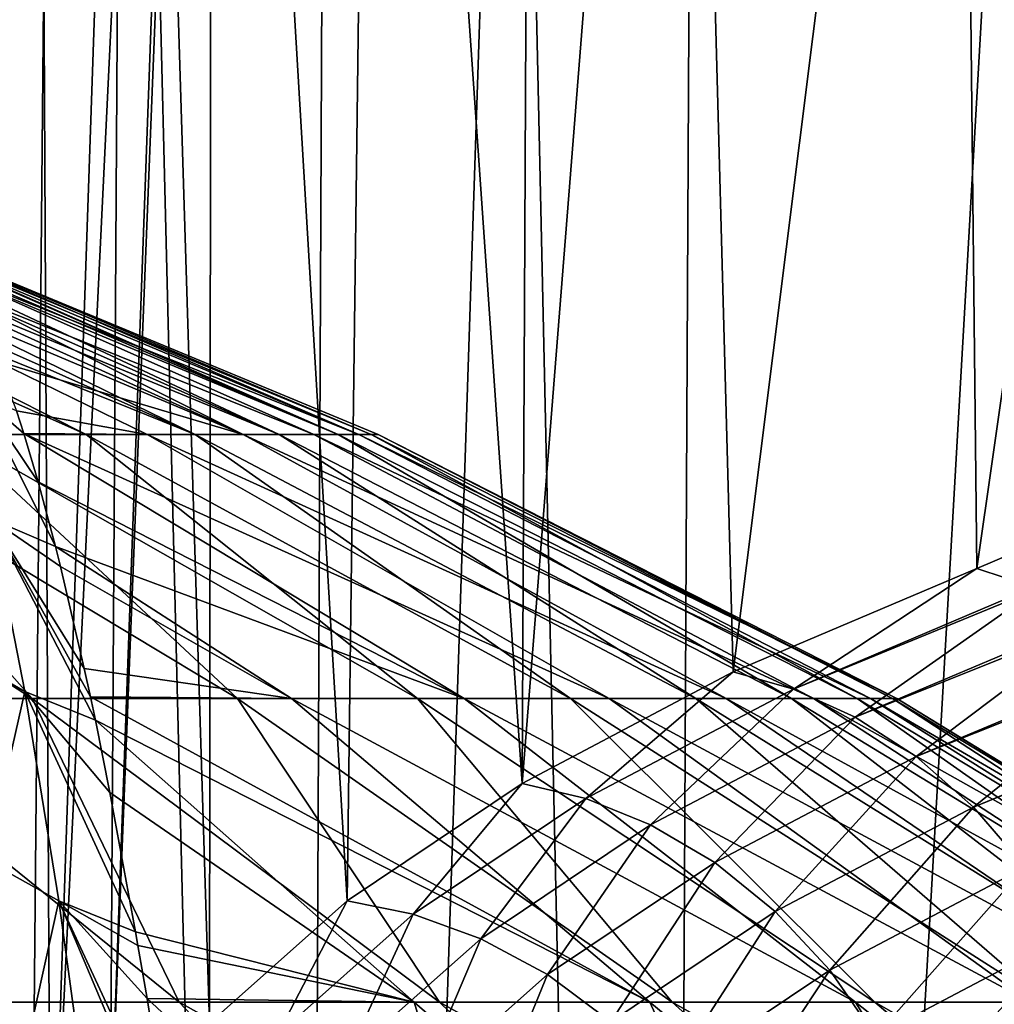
# Model space of a CAD drawing. Header units: millimetres. Extents: x -24 to 24, y 0 to 188.
# Tile 451 of 460: x 13.16 to 17.74, y 167.46 to 172.08. Entities that reach past the tile are written whole.
import ezdxf

# ---------------------------------------------------------------- set-up
doc = ezdxf.new("R2010")
doc.units = ezdxf.units.MM
doc.header["$LTSCALE"] = 58.620611
for name, color, linetype in [('110', 7, 'CONTINUOUS'), ('166', 7, 'CONTINUOUS'), ('169', 7, 'CONTINUOUS'), ('179', 7, 'CONTINUOUS'), ('180', 7, 'CONTINUOUS'), ('405', 7, 'CONTINUOUS'), ('77', 7, 'CONTINUOUS')]:
    doc.layers.add(name, color=color, linetype=linetype)

msp = doc.modelspace()

# ---------------------------------------------------------------- linework, layer by layer
at = {"layer": '110', "color": 7, "linetype": 'CONTINUOUS'}
for points in [[(13.3312, 169.6078, 8.749), (13.2496, 169.9124, 7.6978), (12.9755, 170.3169, 6.3886), (13.3312, 169.6078, 8.749)], [(13.3312, 169.6078, 8.749), (12.9755, 170.3169, 6.3886), (13.028, 169.7386, 8.8158), (13.3312, 169.6078, 8.749)], [(13.2496, 169.9124, 7.6978), (13.1825, 170.1391, 6.8125), (12.9755, 170.3169, 6.3886), (13.2496, 169.9124, 7.6978)], [(13.1825, 170.1391, 6.8125), (13.1489, 170.2447, 6.3602), (12.9755, 170.3169, 6.3886), (13.1825, 170.1391, 6.8125)], [(12.8746, 169.1071, 11.2576), (13.1868, 168.9283, 11.1689), (13.028, 169.7386, 8.8158), (12.8746, 169.1071, 11.2576)], [(13.5184, 168.7927, 11.0733), (13.4952, 168.9029, 10.7898), (13.028, 169.7386, 8.8158), (13.5184, 168.7927, 11.0733)], [(13.1868, 168.9283, 11.1689), (13.5184, 168.7927, 11.0733), (13.028, 169.7386, 8.8158), (13.1868, 168.9283, 11.1689)], [(13.4952, 168.9029, 10.7898), (13.4665, 169.035, 10.439), (13.028, 169.7386, 8.8158), (13.4952, 168.9029, 10.7898)], [(13.4665, 169.035, 10.439), (13.3549, 169.5138, 9.0487), (13.028, 169.7386, 8.8158), (13.4665, 169.035, 10.439)], [(13.3549, 169.5138, 9.0487), (13.3312, 169.6078, 8.749), (13.028, 169.7386, 8.8158), (13.3549, 169.5138, 9.0487)], [(12.8746, 169.1071, 11.2576), (13.007, 168.1348, 13.5528), (13.1868, 168.9283, 11.1689), (12.8746, 169.1071, 11.2576)], [(13.007, 168.1348, 13.5528), (13.3462, 167.946, 13.4408), (13.1868, 168.9283, 11.1689), (13.007, 168.1348, 13.5528)], [(13.7075, 167.8001, 13.3339), (13.5868, 168.4539, 11.899), (13.1868, 168.9283, 11.1689), (13.7075, 167.8001, 13.3339)], [(13.3462, 167.946, 13.4408), (13.7075, 167.8001, 13.3339), (13.1868, 168.9283, 11.1689), (13.3462, 167.946, 13.4408)], [(13.5868, 168.4539, 11.899), (13.5184, 168.7927, 11.0733), (13.1868, 168.9283, 11.1689), (13.5868, 168.4539, 11.899)], [(13.007, 168.1348, 13.5528), (13.1377, 166.9966, 15.7571), (13.3462, 167.946, 13.4408), (13.007, 168.1348, 13.5528)], [(13.1377, 166.9966, 15.7571), (13.5028, 166.8005, 15.6206), (13.3462, 167.946, 13.4408), (13.1377, 166.9966, 15.7571)], [(13.8907, 166.6587, 15.4778), (13.8652, 166.8293, 15.1807), (13.3462, 167.946, 13.4408), (13.8907, 166.6587, 15.4778)], [(13.5028, 166.8005, 15.6206), (13.8907, 166.6587, 15.4778), (13.3462, 167.946, 13.4408), (13.5028, 166.8005, 15.6206)], [(13.8652, 166.8293, 15.1807), (13.761, 167.4864, 13.9628), (13.3462, 167.946, 13.4408), (13.8652, 166.8293, 15.1807)], [(13.761, 167.4864, 13.9628), (13.7186, 167.7363, 13.4646), (13.3462, 167.946, 13.4408), (13.761, 167.4864, 13.9628)], [(13.7186, 167.7363, 13.4646), (13.7075, 167.8001, 13.3339), (13.3462, 167.946, 13.4408), (13.7186, 167.7363, 13.4646)]]:
    msp.add_3dface(points, dxfattribs=at)
at = {"layer": '166', "color": 7, "linetype": 'CONTINUOUS'}
for points in [[(14.0667, 178.6088, 238.3457), (14.0541, 167.3716, 202.705), (13.8597, 173.6345, 222.5591), (14.0667, 178.6088, 238.3457)], [(14.7008, 167.9459, 204.5587), (14.0541, 167.3716, 202.705), (14.0667, 178.6088, 238.3457), (14.7008, 167.9459, 204.5587)], [(14.8339, 178.3979, 237.715), (14.7008, 167.9459, 204.5587), (14.0667, 178.6088, 238.3457), (14.8339, 178.3979, 237.715)], [(15.523, 168.4968, 206.3492), (14.7008, 167.9459, 204.5587), (14.8339, 178.3979, 237.715), (15.523, 168.4968, 206.3492)], [(15.5694, 178.1764, 237.0514), (15.523, 168.4968, 206.3492), (14.8339, 178.3979, 237.715), (15.5694, 178.1764, 237.0514)], [(16.2718, 177.945, 236.3562), (15.523, 168.4968, 206.3492), (15.5694, 178.1764, 237.0514), (16.2718, 177.945, 236.3562)], [(16.5137, 169.0194, 208.0614), (15.523, 168.4968, 206.3492), (16.2718, 177.945, 236.3562), (16.5137, 169.0194, 208.0614)], [(17.571, 177.4548, 234.8777), (16.5137, 169.0194, 208.0614), (16.2718, 177.945, 236.3562), (17.571, 177.4548, 234.8777)], [(17.6572, 169.5058, 209.6719), (16.5137, 169.0194, 208.0614), (17.571, 177.4548, 234.8777), (17.6572, 169.5058, 209.6719)], [(18.7208, 176.9319, 233.2916), (17.6572, 169.5058, 209.6719), (17.571, 177.4548, 234.8777), (18.7208, 176.9319, 233.2916)], [(18.7961, 169.9896, 211.2783), (17.6572, 169.5058, 209.6719), (18.7208, 176.9319, 233.2916), (18.7961, 169.9896, 211.2783)], [(14.0541, 167.3716, 202.705), (13.5882, 166.7791, 200.8035), (13.8597, 173.6345, 222.5591), (14.0541, 167.3716, 202.705)], [(13.8597, 173.6345, 222.5591), (13.5882, 166.7791, 200.8035), (13.8211, 173.1917, 221.1528), (13.8597, 173.6345, 222.5591)], [(13.8211, 173.1917, 221.1528), (13.5882, 166.7791, 200.8035), (13.6259, 172.7545, 219.7571), (13.8211, 173.1917, 221.1528)], [(13.6259, 172.7545, 219.7571), (13.3071, 166.1736, 198.8702), (13.2764, 172.3282, 218.3887), (13.6259, 172.7545, 219.7571)], [(13.5882, 166.7791, 200.8035), (13.3071, 166.1736, 198.8702), (13.6259, 172.7545, 219.7571), (13.5882, 166.7791, 200.8035)], [(13.2764, 172.3282, 218.3887), (13.2132, 165.5611, 196.9232), (12.7766, 171.9173, 217.063), (13.2764, 172.3282, 218.3887)], [(13.3071, 166.1736, 198.8702), (13.2132, 165.5611, 196.9232), (13.2764, 172.3282, 218.3887), (13.3071, 166.1736, 198.8702)], [(12.7766, 171.9173, 217.063), (13.2132, 165.5611, 196.9232), (9.865, 155.2259, 164.0103), (12.7766, 171.9173, 217.063)]]:
    msp.add_3dface(points, dxfattribs=at)
at = {"layer": '169', "color": 7, "linetype": 'CONTINUOUS'}
for points in [[(12.7554, 177.5532, 242.6018), (12.6366, 146.5608, 252.1019), (13.6943, 177.3596, 242.0234), (12.7554, 177.5532, 242.6018)], [(12.6366, 146.5608, 252.1019), (14.4658, 146.184, 250.9069), (13.6943, 177.3596, 242.0234), (12.6366, 146.5608, 252.1019)], [(13.6943, 177.3596, 242.0234), (14.4658, 146.184, 250.9069), (14.604, 177.1529, 241.4044), (13.6943, 177.3596, 242.0234)], [(14.604, 177.1529, 241.4044), (14.4658, 146.184, 250.9069), (15.4828, 176.9335, 240.7462), (14.604, 177.1529, 241.4044)], [(14.4658, 146.184, 250.9069), (16.1716, 145.7581, 249.556), (15.4828, 176.9335, 240.7462), (14.4658, 146.184, 250.9069)], [(15.4828, 176.9335, 240.7462), (16.1716, 145.7581, 249.556), (16.3286, 176.702, 240.0501), (15.4828, 176.9335, 240.7462)], [(16.3286, 176.702, 240.0501), (16.1716, 145.7581, 249.556), (17.9144, 176.2047, 238.5503), (16.3286, 176.702, 240.0501)], [(16.1716, 145.7581, 249.556), (17.7394, 145.2866, 248.0608), (17.9144, 176.2047, 238.5503), (16.1716, 145.7581, 249.556)]]:
    msp.add_3dface(points, dxfattribs=at)
at = {"layer": '179', "color": 7, "linetype": 'CONTINUOUS'}
msp.add_3dface([(17.6572, 169.5058, 209.6719), (18.7961, 169.9896, 211.2783), (17.9233, 169.4182, 209.4907), (17.6572, 169.5058, 209.6719)], dxfattribs=at)
at = {"layer": '180', "color": 7, "linetype": 'CONTINUOUS'}
for points in [[(16.5137, 169.0194, 208.0614), (17.6572, 169.5058, 209.6719), (16.7965, 168.9394, 207.9044), (16.5137, 169.0194, 208.0614)], [(17.6572, 169.5058, 209.6719), (17.9233, 169.4182, 209.4907), (16.7965, 168.9394, 207.9044), (17.6572, 169.5058, 209.6719)], [(17.9233, 169.4182, 209.4907), (17.9438, 169.4095, 209.4774), (16.7965, 168.9394, 207.9044), (17.9233, 169.4182, 209.4907)], [(16.7965, 168.9394, 207.9044), (17.9438, 169.4095, 209.4774), (17.0861, 168.8078, 207.7587), (16.7965, 168.9394, 207.9044)], [(17.9438, 169.4095, 209.4774), (18.1977, 169.2772, 209.3191), (17.0861, 168.8078, 207.7587), (17.9438, 169.4095, 209.4774)], [(18.1977, 169.2772, 209.3191), (18.2223, 169.2619, 209.3045), (17.0861, 168.8078, 207.7587), (18.1977, 169.2772, 209.3191)], [(17.0861, 168.8078, 207.7587), (18.2223, 169.2619, 209.3045), (17.3719, 168.6225, 207.6318), (17.0861, 168.8078, 207.7587)], [(18.2223, 169.2619, 209.3045), (18.4683, 169.0817, 209.1668), (17.3719, 168.6225, 207.6318), (18.2223, 169.2619, 209.3045)], [(18.4683, 169.0817, 209.1668), (18.4861, 169.0667, 209.1575), (17.3719, 168.6225, 207.6318), (18.4683, 169.0817, 209.1668)], [(17.3719, 168.6225, 207.6318), (18.4861, 169.0667, 209.1575), (17.6419, 168.3857, 207.5306), (17.3719, 168.6225, 207.6318)], [(18.4861, 169.0667, 209.1575), (18.7237, 168.834, 209.0421), (17.6419, 168.3857, 207.5306), (18.4861, 169.0667, 209.1575)], [(15.523, 168.4968, 206.3492), (16.5137, 169.0194, 208.0614), (15.8206, 168.425, 206.2175), (15.523, 168.4968, 206.3492)], [(16.5137, 169.0194, 208.0614), (16.7965, 168.9394, 207.9044), (15.8206, 168.425, 206.2175), (16.5137, 169.0194, 208.0614)], [(15.8206, 168.425, 206.2175), (16.7965, 168.9394, 207.9044), (16.1254, 168.3016, 206.098), (15.8206, 168.425, 206.2175)], [(16.7965, 168.9394, 207.9044), (17.0861, 168.8078, 207.7587), (16.1254, 168.3016, 206.098), (16.7965, 168.9394, 207.9044)], [(18.7237, 168.834, 209.0421), (18.7285, 168.8286, 209.04), (17.6419, 168.3857, 207.5306), (18.7237, 168.834, 209.0421)], [(17.6419, 168.3857, 207.5306), (18.7285, 168.8286, 209.04), (17.8842, 168.1037, 207.4609), (17.6419, 168.3857, 207.5306)], [(16.1254, 168.3016, 206.098), (17.0861, 168.8078, 207.7587), (16.4264, 168.1245, 205.9969), (16.1254, 168.3016, 206.098)], [(17.0861, 168.8078, 207.7587), (17.3719, 168.6225, 207.6318), (16.4264, 168.1245, 205.9969), (17.0861, 168.8078, 207.7587)], [(16.4264, 168.1245, 205.9969), (17.3719, 168.6225, 207.6318), (16.7109, 167.8953, 205.9202), (16.4264, 168.1245, 205.9969)], [(17.3719, 168.6225, 207.6318), (17.6419, 168.3857, 207.5306), (16.7109, 167.8953, 205.9202), (17.3719, 168.6225, 207.6318)], [(14.7008, 167.9459, 204.5587), (15.523, 168.4968, 206.3492), (15.0107, 167.8825, 204.4537), (14.7008, 167.9459, 204.5587)], [(15.523, 168.4968, 206.3492), (15.8206, 168.425, 206.2175), (15.0107, 167.8825, 204.4537), (15.523, 168.4968, 206.3492)], [(15.0107, 167.8825, 204.4537), (15.8206, 168.425, 206.2175), (15.3282, 167.7678, 204.3615), (15.0107, 167.8825, 204.4537)], [(15.8206, 168.425, 206.2175), (16.1254, 168.3016, 206.098), (15.3282, 167.7678, 204.3615), (15.8206, 168.425, 206.2175)], [(16.7109, 167.8953, 205.9202), (17.6419, 168.3857, 207.5306), (16.9663, 167.6203, 205.8726), (16.7109, 167.8953, 205.9202)], [(17.6419, 168.3857, 207.5306), (17.8842, 168.1037, 207.4609), (16.9663, 167.6203, 205.8726), (17.6419, 168.3857, 207.5306)], [(15.3282, 167.7678, 204.3615), (16.1254, 168.3016, 206.098), (15.6417, 167.5992, 204.2874), (15.3282, 167.7678, 204.3615)], [(16.1254, 168.3016, 206.098), (16.4264, 168.1245, 205.9969), (15.6417, 167.5992, 204.2874), (16.1254, 168.3016, 206.098)], [(15.6417, 167.5992, 204.2874), (16.4264, 168.1245, 205.9969), (15.9382, 167.3782, 204.2365), (15.6417, 167.5992, 204.2874)], [(16.4264, 168.1245, 205.9969), (16.7109, 167.8953, 205.9202), (15.9382, 167.3782, 204.2365), (16.4264, 168.1245, 205.9969)], [(16.9663, 167.6203, 205.8726), (17.8842, 168.1037, 207.4609), (17.1816, 167.3097, 205.8567), (16.9663, 167.6203, 205.8726)], [(17.8842, 168.1037, 207.4609), (18.0883, 167.7873, 207.4261), (17.1816, 167.3097, 205.8567), (17.8842, 168.1037, 207.4609)], [(14.0541, 167.3716, 202.705), (14.7008, 167.9459, 204.5587), (14.3736, 167.3169, 202.6276), (14.0541, 167.3716, 202.705)], [(14.7008, 167.9459, 204.5587), (15.0107, 167.8825, 204.4537), (14.3736, 167.3169, 202.6276), (14.7008, 167.9459, 204.5587)], [(15.9382, 167.3782, 204.2365), (16.7109, 167.8953, 205.9202), (16.2045, 167.1105, 204.212), (15.9382, 167.3782, 204.2365)], [(16.7109, 167.8953, 205.9202), (16.9663, 167.6203, 205.8726), (16.2045, 167.1105, 204.212), (16.7109, 167.8953, 205.9202)], [(14.3736, 167.3169, 202.6276), (15.0107, 167.8825, 204.4537), (14.701, 167.2112, 202.5636), (14.3736, 167.3169, 202.6276)], [(15.0107, 167.8825, 204.4537), (15.3282, 167.7678, 204.3615), (14.701, 167.2112, 202.5636), (15.0107, 167.8825, 204.4537)], [(14.701, 167.2112, 202.5636), (15.3282, 167.7678, 204.3615), (15.0244, 167.0516, 202.5176), (14.701, 167.2112, 202.5636)], [(15.3282, 167.7678, 204.3615), (15.6417, 167.5992, 204.2874), (15.0244, 167.0516, 202.5176), (15.3282, 167.7678, 204.3615)], [(17.1816, 167.3097, 205.8567), (18.0883, 167.7873, 207.4261), (17.3492, 166.9766, 205.8723), (17.1816, 167.3097, 205.8567)], [(18.0883, 167.7873, 207.4261), (18.247, 167.4495, 207.4269), (17.3492, 166.9766, 205.8723), (18.0883, 167.7873, 207.4261)], [(16.2045, 167.1105, 204.212), (16.9663, 167.6203, 205.8726), (16.4291, 166.8061, 204.2157), (16.2045, 167.1105, 204.212)], [(16.9663, 167.6203, 205.8726), (17.1816, 167.3097, 205.8567), (16.4291, 166.8061, 204.2157), (16.9663, 167.6203, 205.8726)], [(15.0244, 167.0516, 202.5176), (15.6417, 167.5992, 204.2874), (15.3303, 166.839, 202.4933), (15.0244, 167.0516, 202.5176)], [(15.6417, 167.5992, 204.2874), (15.9382, 167.3782, 204.2365), (15.3303, 166.839, 202.4933), (15.6417, 167.5992, 204.2874)]]:
    msp.add_3dface(points, dxfattribs=at)
at = {"layer": '405', "color": 7, "linetype": 'CONTINUOUS'}
for points in [[(13.2093, 172.3359, 218.3275), (12.7182, 171.9374, 217.041), (13.155, 172.3577, 218.3381), (13.2093, 172.3359, 218.3275)], [(13.2093, 172.3359, 218.3275), (12.7766, 171.9173, 217.063), (12.7182, 171.9374, 217.041), (13.2093, 172.3359, 218.3275)], [(13.2764, 172.3282, 218.3887), (12.7766, 171.9173, 217.063), (13.2093, 172.3359, 218.3275), (13.2764, 172.3282, 218.3887)]]:
    msp.add_3dface(points, dxfattribs=at)
at = {"layer": '77', "color": 7, "linetype": 'CONTINUOUS'}
for points in [[(13.4756, 170.134, -6.2389), (12.8531, 170.134, -7.4374), (11.136, 171.174, -5.2919), (13.4756, 170.134, -6.2389)], [(11.4136, 171.1725, -4.6736), (13.4756, 170.134, -6.2389), (11.136, 171.174, -5.2919), (11.4136, 171.1725, -4.6736)], [(13.9867, 170.134, -4.9888), (13.4756, 170.134, -6.2389), (11.4136, 171.1725, -4.6736), (13.9867, 170.134, -4.9888)], [(11.6584, 171.1706, -4.0399), (13.9867, 170.134, -4.9888), (11.4136, 171.1725, -4.6736), (11.6584, 171.1706, -4.0399)], [(11.8695, 171.1684, -3.3921), (13.9867, 170.134, -4.9888), (11.6584, 171.1706, -4.0399), (11.8695, 171.1684, -3.3921)], [(14.3821, 170.134, -3.6975), (13.9867, 170.134, -4.9888), (11.8695, 171.1684, -3.3921), (14.3821, 170.134, -3.6975)], [(12.0464, 171.1656, -2.7315), (14.3821, 170.134, -3.6975), (11.8695, 171.1684, -3.3921), (12.0464, 171.1656, -2.7315)], [(12.1884, 171.1623, -2.0596), (14.3821, 170.134, -3.6975), (12.0464, 171.1656, -2.7315), (12.1884, 171.1623, -2.0596)], [(14.6586, 170.134, -2.3756), (14.3821, 170.134, -3.6975), (12.1884, 171.1623, -2.0596), (14.6586, 170.134, -2.3756)], [(12.2616, 171.1602, -1.6105), (14.6586, 170.134, -2.3756), (12.1884, 171.1623, -2.0596), (12.2616, 171.1602, -1.6105)], [(12.3217, 171.1581, -1.1209), (14.6586, 170.134, -2.3756), (12.2616, 171.1602, -1.6105), (12.3217, 171.1581, -1.1209)], [(12.3291, 171.1576, -1.0501), (14.6586, 170.134, -2.3756), (12.3217, 171.1581, -1.1209), (12.3291, 171.1576, -1.0501)], [(12.3363, 171.1571, -0.9829), (14.6586, 170.134, -2.3756), (12.3291, 171.1576, -1.0501), (12.3363, 171.1571, -0.9829)], [(14.8138, 170.134, -1.034), (14.6586, 170.134, -2.3756), (12.3363, 171.1571, -0.9829), (14.8138, 170.134, -1.034)], [(12.4229, 171.1389, -0.1862), (14.8138, 170.134, -1.034), (12.3363, 171.1571, -0.9829), (12.4229, 171.1389, -0.1862)], [(14.8465, 170.134, 0.3161), (14.8138, 170.134, -1.034), (12.4229, 171.1389, -0.1862), (14.8465, 170.134, 0.3161)], [(12.5198, 171.0972, 0.6393), (14.8465, 170.134, 0.3161), (12.4229, 171.1389, -0.1862), (12.5198, 171.0972, 0.6393)], [(14.7563, 170.134, 1.6636), (14.8465, 170.134, 0.3161), (12.5198, 171.0972, 0.6393), (14.7563, 170.134, 1.6636)], [(12.6235, 171.0312, 1.4868), (14.7563, 170.134, 1.6636), (12.5198, 171.0972, 0.6393), (12.6235, 171.0312, 1.4868)], [(12.7327, 170.9384, 2.3716), (14.7563, 170.134, 1.6636), (12.6235, 171.0312, 1.4868), (12.7327, 170.9384, 2.3716)], [(14.5442, 170.134, 2.9974), (14.7563, 170.134, 1.6636), (12.7327, 170.9384, 2.3716), (14.5442, 170.134, 2.9974)], [(12.8431, 170.818, 3.2859), (14.5442, 170.134, 2.9974), (12.7327, 170.9384, 2.3716), (12.8431, 170.818, 3.2859)], [(14.2117, 170.134, 4.3063), (14.5442, 170.134, 2.9974), (12.8431, 170.818, 3.2859), (14.2117, 170.134, 4.3063)], [(12.9175, 170.7185, 3.9314), (14.2117, 170.134, 4.3063), (12.8431, 170.818, 3.2859), (12.9175, 170.7185, 3.9314)], [(12.952, 170.6663, 4.2435), (14.2117, 170.134, 4.3063), (12.9175, 170.7185, 3.9314), (12.952, 170.6663, 4.2435)], [(13.0558, 170.4781, 5.2603), (14.2117, 170.134, 4.3063), (12.952, 170.6663, 4.2435), (13.0558, 170.4781, 5.2603)], [(13.7617, 170.134, 5.5797), (14.2117, 170.134, 4.3063), (13.0558, 170.4781, 5.2603), (13.7617, 170.134, 5.5797)], [(13.1489, 170.2447, 6.3602), (13.7617, 170.134, 5.5797), (13.0558, 170.4781, 5.2603), (13.1489, 170.2447, 6.3602)], [(13.1825, 170.1391, 6.8125), (13.7617, 170.134, 5.5797), (13.1489, 170.2447, 6.3602), (13.1825, 170.1391, 6.8125)], [(13.2216, 168.8955, -11.1438), (12.1465, 168.8955, -12.3069), (11.2951, 170.134, -9.6404), (13.2216, 168.8955, -11.1438)], [(12.1243, 170.134, -8.5744), (13.2216, 168.8955, -11.1438), (11.2951, 170.134, -9.6404), (12.1243, 170.134, -8.5744)], [(14.1859, 168.8955, -9.8873), (13.2216, 168.8955, -11.1438), (12.1243, 170.134, -8.5744), (14.1859, 168.8955, -9.8873)], [(12.8531, 170.134, -7.4374), (14.1859, 168.8955, -9.8873), (12.1243, 170.134, -8.5744), (12.8531, 170.134, -7.4374)], [(15.0311, 168.8955, -8.5478), (14.1859, 168.8955, -9.8873), (12.8531, 170.134, -7.4374), (15.0311, 168.8955, -8.5478)], [(13.4756, 170.134, -6.2389), (15.0311, 168.8955, -8.5478), (12.8531, 170.134, -7.4374), (13.4756, 170.134, -6.2389)], [(15.2499, 168.8955, 8.151), (15.9317, 168.8955, 6.7214), (13.1825, 170.1391, 6.8125), (15.2499, 168.8955, 8.151)], [(13.2496, 169.9124, 7.6978), (15.2499, 168.8955, 8.151), (13.1825, 170.1391, 6.8125), (13.2496, 169.9124, 7.6978)], [(13.1825, 170.1391, 6.8125), (15.9317, 168.8955, 6.7214), (13.7617, 170.134, 5.5797), (13.1825, 170.1391, 6.8125)], [(15.7501, 168.8955, -7.1366), (15.0311, 168.8955, -8.5478), (13.4756, 170.134, -6.2389), (15.7501, 168.8955, -7.1366)], [(13.9867, 170.134, -4.9888), (15.7501, 168.8955, -7.1366), (13.4756, 170.134, -6.2389), (13.9867, 170.134, -4.9888)], [(15.9317, 168.8955, 6.7214), (16.4799, 168.8955, 5.2354), (13.7617, 170.134, 5.5797), (15.9317, 168.8955, 6.7214)], [(13.7617, 170.134, 5.5797), (16.4799, 168.8955, 5.2354), (14.2117, 170.134, 4.3063), (13.7617, 170.134, 5.5797)], [(16.3371, 168.8955, -5.6655), (15.7501, 168.8955, -7.1366), (13.9867, 170.134, -4.9888), (16.3371, 168.8955, -5.6655)], [(14.3821, 170.134, -3.6975), (16.3371, 168.8955, -5.6655), (13.9867, 170.134, -4.9888), (14.3821, 170.134, -3.6975)], [(16.4799, 168.8955, 5.2354), (16.8898, 168.8955, 3.7055), (14.2117, 170.134, 4.3063), (16.4799, 168.8955, 5.2354)], [(14.2117, 170.134, 4.3063), (16.8898, 168.8955, 3.7055), (14.5442, 170.134, 2.9974), (14.2117, 170.134, 4.3063)], [(16.7869, 168.8955, -4.1468), (16.3371, 168.8955, -5.6655), (14.3821, 170.134, -3.6975), (16.7869, 168.8955, -4.1468)], [(14.6586, 170.134, -2.3756), (16.7869, 168.8955, -4.1468), (14.3821, 170.134, -3.6975), (14.6586, 170.134, -2.3756)], [(16.8898, 168.8955, 3.7055), (17.158, 168.8955, 2.1445), (14.5442, 170.134, 2.9974), (16.8898, 168.8955, 3.7055)], [(14.5442, 170.134, 2.9974), (17.158, 168.8955, 2.1445), (14.7563, 170.134, 1.6636), (14.5442, 170.134, 2.9974)], [(17.0959, 168.8955, -2.5934), (16.7869, 168.8955, -4.1468), (14.6586, 170.134, -2.3756), (17.0959, 168.8955, -2.5934)], [(14.8138, 170.134, -1.034), (17.0959, 168.8955, -2.5934), (14.6586, 170.134, -2.3756), (14.8138, 170.134, -1.034)], [(17.158, 168.8955, 2.1445), (17.2823, 168.8955, 0.5655), (14.7563, 170.134, 1.6636), (17.158, 168.8955, 2.1445)], [(14.7563, 170.134, 1.6636), (17.2823, 168.8955, 0.5655), (14.8465, 170.134, 0.3161), (14.7563, 170.134, 1.6636)], [(17.2615, 168.8955, -1.0182), (17.0959, 168.8955, -2.5934), (14.8138, 170.134, -1.034), (17.2615, 168.8955, -1.0182)], [(14.8465, 170.134, 0.3161), (17.2615, 168.8955, -1.0182), (14.8138, 170.134, -1.034), (14.8465, 170.134, 0.3161)], [(17.2823, 168.8955, 0.5655), (17.2615, 168.8955, -1.0182), (14.8465, 170.134, 0.3161), (17.2823, 168.8955, 0.5655)], [(13.3312, 169.6078, 8.749), (15.2499, 168.8955, 8.151), (13.2496, 169.9124, 7.6978), (13.3312, 169.6078, 8.749)], [(14.4401, 168.8955, 9.5122), (15.2499, 168.8955, 8.151), (13.3312, 169.6078, 8.749), (14.4401, 168.8955, 9.5122)], [(13.3549, 169.5138, 9.0487), (14.4401, 168.8955, 9.5122), (13.3312, 169.6078, 8.749), (13.3549, 169.5138, 9.0487)], [(13.4665, 169.035, 10.439), (14.4401, 168.8955, 9.5122), (13.3549, 169.5138, 9.0487), (13.4665, 169.035, 10.439)], [(13.4952, 168.9029, 10.7898), (14.4401, 168.8955, 9.5122), (13.4665, 169.035, 10.439), (13.4952, 168.9029, 10.7898)], [(13.5184, 168.7927, 11.0733), (16.1211, 167.4699, 11.1985), (13.4952, 168.9029, 10.7898), (13.5184, 168.7927, 11.0733)], [(13.4952, 168.9029, 10.7898), (16.1211, 167.4699, 11.1985), (14.4401, 168.8955, 9.5122), (13.4952, 168.9029, 10.7898)], [(13.9123, 167.4699, -13.8471), (12.5711, 167.4699, -15.0752), (12.1465, 168.8955, -12.3069), (13.9123, 167.4699, -13.8471)], [(13.2216, 168.8955, -11.1438), (13.9123, 167.4699, -13.8471), (12.1465, 168.8955, -12.3069), (13.2216, 168.8955, -11.1438)], [(15.1341, 167.4699, -12.5002), (13.9123, 167.4699, -13.8471), (13.2216, 168.8955, -11.1438), (15.1341, 167.4699, -12.5002)], [(14.1859, 168.8955, -9.8873), (15.1341, 167.4699, -12.5002), (13.2216, 168.8955, -11.1438), (14.1859, 168.8955, -9.8873)], [(16.226, 167.4699, -11.0459), (15.1341, 167.4699, -12.5002), (14.1859, 168.8955, -9.8873), (16.226, 167.4699, -11.0459)], [(15.0311, 168.8955, -8.5478), (16.226, 167.4699, -11.0459), (14.1859, 168.8955, -9.8873), (15.0311, 168.8955, -8.5478)], [(16.1211, 167.4699, 11.1985), (17.0883, 167.4699, 9.6585), (14.4401, 168.8955, 9.5122), (16.1211, 167.4699, 11.1985)], [(14.4401, 168.8955, 9.5122), (17.0883, 167.4699, 9.6585), (15.2499, 168.8955, 8.151), (14.4401, 168.8955, 9.5122)], [(17.1786, 167.4699, -9.4969), (16.226, 167.4699, -11.0459), (15.0311, 168.8955, -8.5478), (17.1786, 167.4699, -9.4969)], [(15.7501, 168.8955, -7.1366), (17.1786, 167.4699, -9.4969), (15.0311, 168.8955, -8.5478), (15.7501, 168.8955, -7.1366)], [(17.0883, 167.4699, 9.6585), (17.9088, 167.4699, 8.0356), (15.2499, 168.8955, 8.151), (17.0883, 167.4699, 9.6585)], [(15.2499, 168.8955, 8.151), (17.9088, 167.4699, 8.0356), (15.9317, 168.8955, 6.7214), (15.2499, 168.8955, 8.151)], [(17.9838, 167.4699, -7.8663), (17.1786, 167.4699, -9.4969), (15.7501, 168.8955, -7.1366), (17.9838, 167.4699, -7.8663)], [(16.3371, 168.8955, -5.6655), (17.9838, 167.4699, -7.8663), (15.7501, 168.8955, -7.1366), (16.3371, 168.8955, -5.6655)], [(17.9088, 167.4699, 8.0356), (18.5756, 167.4699, 6.3438), (15.9317, 168.8955, 6.7214), (17.9088, 167.4699, 8.0356)], [(15.9317, 168.8955, 6.7214), (18.5756, 167.4699, 6.3438), (16.4799, 168.8955, 5.2354), (15.9317, 168.8955, 6.7214)], [(18.6346, 167.4699, -6.1682), (17.9838, 167.4699, -7.8663), (16.3371, 168.8955, -5.6655), (18.6346, 167.4699, -6.1682)], [(16.7869, 168.8955, -4.1468), (18.6346, 167.4699, -6.1682), (16.3371, 168.8955, -5.6655), (16.7869, 168.8955, -4.1468)], [(18.5756, 167.4699, 6.3438), (19.083, 167.4699, 4.5974), (16.4799, 168.8955, 5.2354), (18.5756, 167.4699, 6.3438)], [(16.4799, 168.8955, 5.2354), (19.083, 167.4699, 4.5974), (16.8898, 168.8955, 3.7055), (16.4799, 168.8955, 5.2354)], [(19.1255, 167.4699, -4.4172), (18.6346, 167.4699, -6.1682), (16.7869, 168.8955, -4.1468), (19.1255, 167.4699, -4.4172)], [(17.0959, 168.8955, -2.5934), (19.1255, 167.4699, -4.4172), (16.7869, 168.8955, -4.1468), (17.0959, 168.8955, -2.5934)], [(19.083, 167.4699, 4.5974), (19.4266, 167.4699, 2.8117), (16.8898, 168.8955, 3.7055), (19.083, 167.4699, 4.5974)], [(16.8898, 168.8955, 3.7055), (19.4266, 167.4699, 2.8117), (17.158, 168.8955, 2.1445), (16.8898, 168.8955, 3.7055)], [(19.4522, 167.4699, -2.6283), (19.1255, 167.4699, -4.4172), (17.0959, 168.8955, -2.5934), (19.4522, 167.4699, -2.6283)], [(17.2615, 168.8955, -1.0182), (19.4522, 167.4699, -2.6283), (17.0959, 168.8955, -2.5934), (17.2615, 168.8955, -1.0182)], [(19.4266, 167.4699, 2.8117), (19.6034, 167.4699, 1.0017), (17.158, 168.8955, 2.1445), (19.4266, 167.4699, 2.8117)], [(17.158, 168.8955, 2.1445), (19.6034, 167.4699, 1.0017), (17.2823, 168.8955, 0.5655), (17.158, 168.8955, 2.1445)], [(19.612, 167.4699, -0.8168), (19.4522, 167.4699, -2.6283), (17.2615, 168.8955, -1.0182), (19.612, 167.4699, -0.8168)], [(17.2823, 168.8955, 0.5655), (19.612, 167.4699, -0.8168), (17.2615, 168.8955, -1.0182), (17.2823, 168.8955, 0.5655)], [(19.6034, 167.4699, 1.0017), (19.612, 167.4699, -0.8168), (17.2823, 168.8955, 0.5655), (19.6034, 167.4699, 1.0017)], [(15.0155, 167.4699, 12.6424), (16.1211, 167.4699, 11.1985), (13.5184, 168.7927, 11.0733), (15.0155, 167.4699, 12.6424)], [(13.5868, 168.4539, 11.899), (15.0155, 167.4699, 12.6424), (13.5184, 168.7927, 11.0733), (13.5868, 168.4539, 11.899)], [(13.7075, 167.8001, 13.3339), (15.0155, 167.4699, 12.6424), (13.5868, 168.4539, 11.899), (13.7075, 167.8001, 13.3339)], [(13.7186, 167.7363, 13.4646), (15.0155, 167.4699, 12.6424), (13.7075, 167.8001, 13.3339), (13.7186, 167.7363, 13.4646)], [(13.761, 167.4864, 13.9628), (15.0155, 167.4699, 12.6424), (13.7186, 167.7363, 13.4646), (13.761, 167.4864, 13.9628)], [(13.9406, 165.866, -16.8223), (12.3313, 165.866, -18.0352), (11.122, 167.4699, -16.174), (13.9406, 165.866, -16.8223)], [(12.5711, 167.4699, -15.0752), (13.9406, 165.866, -16.8223), (11.122, 167.4699, -16.174), (12.5711, 167.4699, -15.0752)], [(15.4312, 165.866, -15.4663), (13.9406, 165.866, -16.8223), (12.5711, 167.4699, -15.0752), (15.4312, 165.866, -15.4663)], [(13.9123, 167.4699, -13.8471), (15.4312, 165.866, -15.4663), (12.5711, 167.4699, -15.0752), (13.9123, 167.4699, -13.8471)], [(13.8652, 166.8293, 15.1807), (15.5009, 165.866, 15.3964), (13.761, 167.4864, 13.9628), (13.8652, 166.8293, 15.1807)], [(13.761, 167.4864, 13.9628), (15.5009, 165.866, 15.3964), (15.0155, 167.4699, 12.6424), (13.761, 167.4864, 13.9628)], [(16.7906, 165.866, -13.9787), (15.4312, 165.866, -15.4663), (13.9123, 167.4699, -13.8471), (16.7906, 165.866, -13.9787)], [(15.1341, 167.4699, -12.5002), (16.7906, 165.866, -13.9787), (13.9123, 167.4699, -13.8471), (15.1341, 167.4699, -12.5002)], [(15.5009, 165.866, 15.3964), (16.8536, 165.866, 13.9027), (15.0155, 167.4699, 12.6424), (15.5009, 165.866, 15.3964)], [(15.0155, 167.4699, 12.6424), (16.8536, 165.866, 13.9027), (16.1211, 167.4699, 11.1985), (15.0155, 167.4699, 12.6424)], [(18.0071, 165.866, -12.3722), (16.7906, 165.866, -13.9787), (15.1341, 167.4699, -12.5002), (18.0071, 165.866, -12.3722)], [(16.226, 167.4699, -11.0459), (18.0071, 165.866, -12.3722), (15.1341, 167.4699, -12.5002), (16.226, 167.4699, -11.0459)], [(16.8536, 165.866, 13.9027), (18.0628, 165.866, 12.2907), (16.1211, 167.4699, 11.1985), (16.8536, 165.866, 13.9027)], [(16.1211, 167.4699, 11.1985), (18.0628, 165.866, 12.2907), (17.0883, 167.4699, 9.6585), (16.1211, 167.4699, 11.1985)], [(19.0704, 165.866, -10.6605), (18.0071, 165.866, -12.3722), (16.226, 167.4699, -11.0459), (19.0704, 165.866, -10.6605)], [(17.1786, 167.4699, -9.4969), (19.0704, 165.866, -10.6605), (16.226, 167.4699, -11.0459), (17.1786, 167.4699, -9.4969)], [(18.0628, 165.866, 12.2907), (19.1184, 165.866, 10.5742), (17.0883, 167.4699, 9.6585), (18.0628, 165.866, 12.2907)], [(17.0883, 167.4699, 9.6585), (19.1184, 165.866, 10.5742), (17.9088, 167.4699, 8.0356), (17.0883, 167.4699, 9.6585)], [(19.9715, 165.866, -8.858), (19.0704, 165.866, -10.6605), (17.1786, 167.4699, -9.4969), (19.9715, 165.866, -8.858)], [(17.9838, 167.4699, -7.8663), (19.9715, 165.866, -8.858), (17.1786, 167.4699, -9.4969), (17.9838, 167.4699, -7.8663)]]:
    msp.add_3dface(points, dxfattribs=at)

doc.saveas('drawing.dxf')
